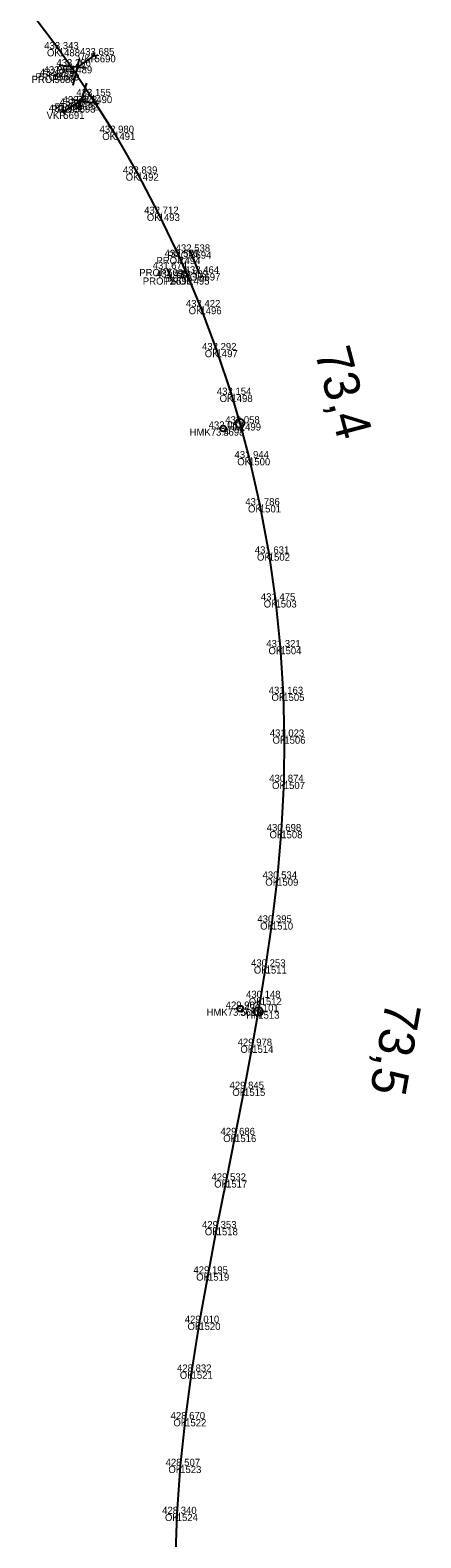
# Model space of a CAD drawing. Extents: x -621782 to -610392, y -1141853 to -1122321.
# Drawn here: x -619634.3 to -619568.5, y -1129361 to -1129107.4 of the extents above; entities that cross this region are included whole.
import ezdxf

# ---------------------------------------------------------------- set-up
doc = ezdxf.new("R2010")
doc.units = 0
for name, color, linetype in [('Vrstva 1', 7, 'Continuous'), ('Vrstva 19', 7, 'Continuous'), ('Vrstva 4', 7, 'Continuous'), ('Vrstva 60', 7, 'Continuous'), ('Vrstva 61', 7, 'Continuous'), ('Vrstva 62', 7, 'Continuous'), ('Vrstva 7', 7, 'Continuous')]:
    doc.layers.add(name, color=color, linetype=linetype)

msp = doc.modelspace()

# ---------------------------------------------------------------- linework, layer by layer
at = {"layer": 'Vrstva 1'}
msp.add_lwpolyline([(-619634.29, -1129104.24), (-619629.47, -1129110.63), (-619627.42, -1129113.51), (-619624.05, -1129118.51), (-619620.16, -1129124.7), (-619616.23, -1129131.55), (-619612.66, -1129138.32), (-619609.2, -1129145.58), (-619607.68, -1129149.03), (-619605.63, -1129154.01), (-619602.91, -1129161.24), (-619600.41, -1129168.77), (-619599, -1129173.57), (-619597.45, -1129179.42), (-619595.63, -1129187.35), (-619594.13, -1129195.46), (-619593, -1129203.34), (-619592.19, -1129211.2), (-619591.69, -1129219.06), (-619591.51, -1129226.25), (-619591.6, -1129233.87), (-619592.02, -1129242.15), (-619592.72, -1129250.13), (-619593.6, -1129257.51), (-619594.66, -1129264.91), (-619595.5, -1129270.2), (-619595.89, -1129272.49), (-619596.91, -1129278.24), (-619598.28, -1129285.49), (-619599.8, -1129293.25), (-619601.32, -1129300.9), (-619602.9, -1129308.93), (-619604.35, -1129316.55), (-619605.82, -1129324.85), (-619607.12, -1129333.06), (-619608.2, -1129341.05), (-619609.04, -1129348.92), (-619609.62, -1129356.99), (-619609.9, -1129365.04)], dxfattribs=at)
at = {"layer": 'Vrstva 19'}
for p, q in [((-619630.21, -1129115.11), (-619629.57, -1129114.7)), ((-619626.87, -1129120.1), (-619626.36, -1129119.73)), ((-619607.35, -1129144.67), (-619605.84, -1129148.34)), ((-619611.22, -1129147.61), (-619610.62, -1129149.03))]:
    msp.add_line(p, q, dxfattribs=at)
at = {"layer": 'Vrstva 4'}
for p, q in [((-619627.07, -1129116.66), (-619625.96, -1129112.18)), ((-619623.46, -1129111.64), (-619626.33, -1129113.68)), ((-619623.17, -1129112.04), (-619623.75, -1129111.23)), ((-619624.8, -1129113.81), (-619629.39, -1129113.4)), ((-619627.42, -1129113.51), (-619624.05, -1129118.51)), ((-619624.82, -1129116.36), (-619626.19, -1129120.76)), ((-619628.71, -1129121.16), (-619625.73, -1129119.29)), ((-619627.25, -1129119.07), (-619622.69, -1129119.75)), ((-619628.98, -1129120.74), (-619628.45, -1129121.59))]:
    msp.add_line(p, q, dxfattribs=at)
at = {"layer": 'Vrstva 60'}
for p, q in [((-619629.47, -1129110.63), (-619629.47, -1129110.63)), ((-619623.46, -1129111.64), (-619623.46, -1129111.64)), ((-619630.21, -1129115.11), (-619630.21, -1129115.11)), ((-619629.57, -1129114.7), (-619629.57, -1129114.7)), ((-619627.42, -1129113.51), (-619627.42, -1129113.51)), ((-619626.87, -1129120.1), (-619626.87, -1129120.1)), ((-619626.36, -1129119.73), (-619626.36, -1129119.73)), ((-619624.05, -1129118.51), (-619624.05, -1129118.51)), ((-619628.71, -1129121.16), (-619628.71, -1129121.16)), ((-619620.16, -1129124.7), (-619620.16, -1129124.7)), ((-619616.23, -1129131.55), (-619616.23, -1129131.55)), ((-619612.66, -1129138.32), (-619612.66, -1129138.32)), ((-619609.2, -1129145.58), (-619609.2, -1129145.58)), ((-619607.35, -1129144.67), (-619607.35, -1129144.67)), ((-619611.22, -1129147.61), (-619611.22, -1129147.61)), ((-619605.84, -1129148.34), (-619605.84, -1129148.34)), ((-619610.62, -1129149.03), (-619610.62, -1129149.03)), ((-619607.68, -1129149.03), (-619607.68, -1129149.03)), ((-619605.63, -1129154.01), (-619605.63, -1129154.01)), ((-619602.91, -1129161.24), (-619602.91, -1129161.24)), ((-619600.41, -1129168.77), (-619600.41, -1129168.77)), ((-619599, -1129173.57), (-619599, -1129173.57)), ((-619601.8, -1129174.44), (-619601.8, -1129174.44)), ((-619597.45, -1129179.42), (-619597.45, -1129179.42)), ((-619595.63, -1129187.35), (-619595.63, -1129187.35)), ((-619594.13, -1129195.46), (-619594.13, -1129195.46)), ((-619593, -1129203.34), (-619593, -1129203.34)), ((-619592.19, -1129211.2), (-619592.19, -1129211.2)), ((-619591.69, -1129219.06), (-619591.69, -1129219.06)), ((-619591.51, -1129226.25), (-619591.51, -1129226.25)), ((-619591.6, -1129233.87), (-619591.6, -1129233.87)), ((-619592.02, -1129242.15), (-619592.02, -1129242.15)), ((-619592.72, -1129250.13), (-619592.72, -1129250.13)), ((-619593.6, -1129257.51), (-619593.6, -1129257.51)), ((-619594.66, -1129264.91), (-619594.66, -1129264.91)), ((-619595.5, -1129270.2), (-619595.5, -1129270.2)), ((-619598.93, -1129272.01), (-619598.93, -1129272.01)), ((-619595.89, -1129272.49), (-619595.89, -1129272.49)), ((-619596.91, -1129278.24), (-619596.91, -1129278.24)), ((-619598.28, -1129285.49), (-619598.28, -1129285.49)), ((-619599.8, -1129293.25), (-619599.8, -1129293.25)), ((-619601.32, -1129300.9), (-619601.32, -1129300.9)), ((-619602.9, -1129308.93), (-619602.9, -1129308.93)), ((-619604.35, -1129316.55), (-619604.35, -1129316.55)), ((-619605.82, -1129324.85), (-619605.82, -1129324.85)), ((-619607.12, -1129333.06), (-619607.12, -1129333.06)), ((-619608.2, -1129341.05), (-619608.2, -1129341.05)), ((-619609.04, -1129348.92), (-619609.04, -1129348.92)), ((-619609.62, -1129356.99), (-619609.62, -1129356.99))]:
    msp.add_line(p, q, dxfattribs=at)
at = {"layer": 'Vrstva 7'}
for p, q in [((-619601.81, -1129174.39), (-619601.79, -1129174.49)), ((-619598.92, -1129271.96), (-619598.93, -1129272.06))]:
    msp.add_line(p, q, dxfattribs=at)
for centre, radius in [((-619601.8, -1129174.44), 0.5), ((-619599, -1129173.57), 0.75), ((-619598.93, -1129272.01), 0.5), ((-619595.89, -1129272.49), 0.75)]:
    msp.add_circle(centre, radius, dxfattribs=at)

# ---------------------------------------------------------------- texts
at = {"layer": 'Vrstva 60'}
for s, p in [('1488', (-619629.47, -1129111.83)), ('5690', (-619623.46, -1129112.84)), ('5688', (-619630.21, -1129116.31)), ('5689', (-619629.57, -1129115.9)), ('1489', (-619627.42, -1129114.71)), ('5693', (-619626.87, -1129121.3)), ('5692', (-619626.36, -1129120.93)), ('1490', (-619624.05, -1129119.71)), ('5691', (-619628.71, -1129122.36)), ('1491', (-619620.16, -1129125.9)), ('1492', (-619616.23, -1129132.75)), ('1493', (-619612.66, -1129139.53)), ('1494', (-619609.2, -1129146.78)), ('5694', (-619607.35, -1129145.87)), ('5695', (-619611.22, -1129148.81)), ('5697', (-619605.84, -1129149.54)), ('5696', (-619610.62, -1129150.23)), ('1495', (-619607.68, -1129150.23)), ('1496', (-619605.63, -1129155.21)), ('1497', (-619602.91, -1129162.44)), ('1498', (-619600.41, -1129169.97)), ('1499', (-619599, -1129174.77)), ('5698', (-619601.8, -1129175.64)), ('1500', (-619597.45, -1129180.62)), ('1501', (-619595.63, -1129188.55)), ('1502', (-619594.13, -1129196.66)), ('1503', (-619593, -1129204.54)), ('1504', (-619592.19, -1129212.4)), ('1505', (-619591.69, -1129220.26)), ('1506', (-619591.51, -1129227.45)), ('1507', (-619591.6, -1129235.07)), ('1508', (-619592.02, -1129243.35)), ('1509', (-619592.72, -1129251.33)), ('1510', (-619593.6, -1129258.71)), ('1511', (-619594.66, -1129266.11)), ('1512', (-619595.5, -1129271.4)), ('5699', (-619598.93, -1129273.21)), ('1513', (-619595.89, -1129273.69)), ('1514', (-619596.91, -1129279.44)), ('1515', (-619598.28, -1129286.69)), ('1516', (-619599.8, -1129294.45)), ('1517', (-619601.32, -1129302.1)), ('1518', (-619602.9, -1129310.12)), ('1519', (-619604.35, -1129317.75)), ('1520', (-619605.82, -1129326.05)), ('1521', (-619607.12, -1129334.26)), ('1522', (-619608.2, -1129342.25)), ('1523', (-619609.04, -1129350.11)), ('1524', (-619609.62, -1129358.19))]:
    msp.add_text(s, height=1.2, dxfattribs=at).set_placement(p)
at = {"layer": 'Vrstva 61'}
for s, p in [('433.343', (-619631.92, -1129110.63)), ('433.685', (-619625.92, -1129111.64)), ('433.266', (-619629.87, -1129113.51)), ('432.955', (-619632.66, -1129115.11)), ('432.940', (-619632.02, -1129114.7)), ('433.155', (-619626.51, -1129118.51)), ('433.922', (-619631.16, -1129121.16)), ('432.872', (-619629.32, -1129120.1)), ('432.828', (-619628.82, -1129119.73)), ('432.980', (-619622.61, -1129124.7)), ('432.839', (-619618.68, -1129131.55)), ('432.712', (-619615.11, -1129138.32)), ('432.538', (-619609.8, -1129144.67)), ('432.575', (-619611.66, -1129145.58)), ('431.674', (-619613.67, -1129147.61)), ('431.729', (-619613.08, -1129149.03)), ('432.509', (-619610.14, -1129149.03)), ('432.464', (-619608.29, -1129148.34)), ('432.422', (-619608.08, -1129154.01)), ('432.292', (-619605.36, -1129161.24)), ('432.154', (-619602.86, -1129168.77)), ('432.063', (-619604.25, -1129174.44)), ('432.058', (-619601.45, -1129173.57)), ('431.944', (-619599.9, -1129179.42)), ('431.786', (-619598.08, -1129187.35)), ('431.631', (-619596.48, -1129195.46)), ('431.475', (-619595.46, -1129203.34)), ('431.321', (-619594.55, -1129211.2)), ('431.163', (-619594.14, -1129219.06)), ('431.023', (-619593.96, -1129226.25)), ('430.874', (-619594.05, -1129233.87)), ('430.698', (-619594.47, -1129242.15)), ('430.534', (-619595.17, -1129250.13)), ('430.395', (-619596.05, -1129257.51)), ('430.253', (-619597.11, -1129264.91)), ('430.148', (-619597.95, -1129270.2)), ('429.903', (-619601.38, -1129272.01)), ('430.101', (-619598.25, -1129272.49)), ('429.978', (-619599.37, -1129278.24)), ('429.845', (-619600.73, -1129285.49)), ('429.686', (-619602.25, -1129293.25)), ('429.532', (-619603.77, -1129300.9)), ('429.353', (-619605.36, -1129308.93)), ('429.195', (-619606.81, -1129316.55)), ('429.010', (-619608.27, -1129324.85)), ('428.832', (-619609.57, -1129333.06)), ('428.670', (-619610.65, -1129341.05)), ('428.507', (-619611.49, -1129348.92)), ('428.340', (-619612.07, -1129356.99))]:
    msp.add_text(s, height=1.2, dxfattribs=at).set_placement(p)
at = {"layer": 'Vrstva 62'}
for s, p in [('OK', (-619631.46, -1129111.83)), ('VKR', (-619626.27, -1129112.84)), ('PROP', (-619634.04, -1129116.31)), ('PROP', (-619633.4, -1129115.9)), ('PRJ', (-619629.91, -1129114.71)), ('PROP', (-619630.7, -1129121.3)), ('PROP', (-619630.2, -1129120.93)), ('PRJ', (-619626.54, -1129119.71)), ('VKR', (-619631.52, -1129122.36)), ('OK', (-619622.15, -1129125.9)), ('OK', (-619618.21, -1129132.75)), ('OK', (-619614.65, -1129139.53)), ('PROP', (-619613.04, -1129146.78)), ('PROP', (-619611.18, -1129145.87)), ('PROPZ', (-619615.92, -1129148.81)), ('PROP', (-619609.67, -1129149.54)), ('PROPZ', (-619615.33, -1129150.23)), ('PROP', (-619611.52, -1129150.23)), ('OK', (-619607.61, -1129155.21)), ('OK', (-619604.9, -1129162.44)), ('OK', (-619602.4, -1129169.97)), ('HM', (-619601.03, -1129174.77)), ('HMK73.4', (-619607.46, -1129175.64)), ('OK', (-619599.43, -1129180.62)), ('OK', (-619597.62, -1129188.55)), ('OK', (-619596.11, -1129196.66)), ('OK', (-619594.98, -1129204.54)), ('OK', (-619594.17, -1129212.4)), ('OK', (-619593.67, -1129220.26)), ('OK', (-619593.49, -1129227.45)), ('OK', (-619593.58, -1129235.07)), ('OK', (-619594, -1129243.35)), ('OK', (-619594.71, -1129251.33)), ('OK', (-619595.58, -1129258.71)), ('OK', (-619596.64, -1129266.11)), ('OK', (-619597.49, -1129271.4)), ('HMK73.5', (-619604.6, -1129273.21)), ('HM', (-619597.92, -1129273.69)), ('OK', (-619598.9, -1129279.44)), ('OK', (-619600.26, -1129286.69)), ('OK', (-619601.79, -1129294.45)), ('OK', (-619603.31, -1129302.1)), ('OK', (-619604.89, -1129310.12)), ('OK', (-619606.34, -1129317.75)), ('OK', (-619607.8, -1129326.05)), ('OK', (-619609.1, -1129334.26)), ('OK', (-619610.18, -1129342.25)), ('OK', (-619611.02, -1129350.11)), ('OK', (-619611.6, -1129358.19))]:
    msp.add_text(s, height=1.2, dxfattribs=at).set_placement(p)
at = {"layer": 'Vrstva 7'}
for s, rotation, p in [('73,4', 284.8327, (-619586.42, -1129161.55)), ('73,5', 259.9243, (-619574.36, -1129270.58))]:
    msp.add_text(s, height=6, rotation=rotation, dxfattribs=at).set_placement(p)

doc.saveas('drawing.dxf')
